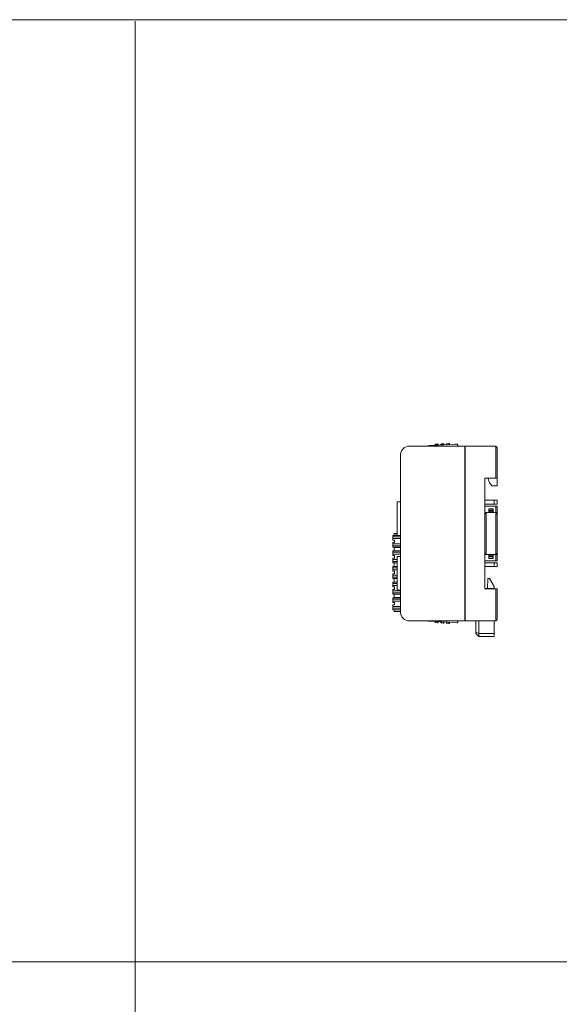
# Model space of a CAD drawing. Header units: millimetres. Extents: x -1114 to 1396, y -630 to 631.
# Tile 664 of 780: x 141 to 314, y 316 to 631. Entities that reach past the tile are written whole.
import ezdxf

# ---------------------------------------------------------------- set-up
doc = ezdxf.new("R2010")
doc.units = ezdxf.units.MM
doc.header["$MEASUREMENT"] = 0

msp = doc.modelspace()

# ---------------------------------------------------------------- linework, layer by layer
at = {"lineweight": 18}
for points, knots in [([(1038.9843, -629.7647), (1038.9843, -629.7647), (-1111.4882, -629.7647), (-1111.4882, -629.7647), (-1111.4882, -629.7647), (-1111.4882, -629.7647), (-1111.4882, 630.7883), (-1111.4882, 630.7883), (-1111.4882, 630.7883), (-1111.4882, 630.7883), (1038.9843, 630.7883), (1038.9843, 630.7883)], [0, 0, 0, 0, 0.33333333, 0.33333333, 0.33333333, 0.33333333, 0.66666667, 0.66666667, 0.66666667, 0.66666667, 1, 1, 1, 1]), ([(265.9272, 494.2623), (265.1316, 494.2623), (264.3685, 493.9463), (263.8059, 493.3837), (263.8059, 493.3837), (263.2433, 492.821), (262.9272, 492.058), (262.9272, 491.2623)], [0, 0, 0, 0, 0.5, 0.5, 0.5, 0.5, 1, 1, 1, 1]), ([(265.9272, 494.2623), (265.1316, 494.2623), (264.3685, 493.9463), (263.8059, 493.3837), (263.8059, 493.3837), (263.2433, 492.821), (262.9272, 492.058), (262.9272, 491.2623)], [0, 0, 0, 0, 0.5, 0.5, 0.5, 0.5, 1, 1, 1, 1]), ([(272.1159, 494.4112), (272.1153, 494.4109), (272.1147, 494.4105), (272.1128, 494.4094), (272.1128, 494.4094), (272.1108, 494.4083), (272.1074, 494.4064), (272.1033, 494.4041), (272.1033, 494.4041), (272.0989, 494.4015), (272.0935, 494.3985), (272.0875, 494.3951), (272.0875, 494.3951), (272.0796, 494.3906), (272.0705, 494.3854), (272.0606, 494.3799), (272.0606, 494.3799), (272.0496, 494.3736), (272.0377, 494.3669), (272.0253, 494.3598), (272.0253, 494.3598), (271.9788, 494.3334), (271.9253, 494.3031), (271.8706, 494.272), (271.8706, 494.272), (271.8651, 494.2689), (271.8595, 494.2657), (271.8539, 494.2626)], [0, 0, 0, 0, 0.14285714, 0.14285714, 0.14285714, 0.14285714, 0.28571429, 0.28571429, 0.28571429, 0.28571429, 0.42857143, 0.42857143, 0.42857143, 0.42857143, 0.57142857, 0.57142857, 0.57142857, 0.57142857, 0.71428571, 0.71428571, 0.71428571, 0.71428571, 0.85714286, 0.85714286, 0.85714286, 0.85714286, 1, 1, 1, 1]), ([(271.8552, 494.2632), (271.8597, 494.2658), (271.8642, 494.2684), (271.8688, 494.271), (271.8688, 494.271), (271.8824, 494.2787), (271.8959, 494.2864), (271.9094, 494.294), (271.9094, 494.294), (271.9228, 494.3016), (271.9363, 494.3092), (271.9494, 494.3167), (271.9494, 494.3167), (271.9626, 494.3242), (271.9755, 494.3315), (271.9881, 494.3386), (271.9881, 494.3386), (272.0007, 494.3458), (272.0131, 494.3528), (272.0249, 494.3595), (272.0249, 494.3595), (272.0367, 494.3662), (272.0479, 494.3726), (272.0585, 494.3786), (272.0585, 494.3786), (272.0637, 494.3816), (272.0688, 494.3845), (272.0737, 494.3872), (272.0737, 494.3872), (272.0786, 494.39), (272.0832, 494.3926), (272.0874, 494.395), (272.0874, 494.395), (272.0917, 494.3974), (272.0956, 494.3996), (272.0991, 494.4016), (272.0991, 494.4016), (272.1026, 494.4036), (272.1057, 494.4054), (272.1082, 494.4068), (272.1082, 494.4068), (272.1107, 494.4082), (272.1127, 494.4093), (272.114, 494.4101), (272.114, 494.4101), (272.1153, 494.4108), (272.116, 494.4112), (272.116, 494.4112)], [0, 0, 0, 0, 0.08333333, 0.08333333, 0.08333333, 0.08333333, 0.16666667, 0.16666667, 0.16666667, 0.16666667, 0.25, 0.25, 0.25, 0.25, 0.33333333, 0.33333333, 0.33333333, 0.33333333, 0.41666667, 0.41666667, 0.41666667, 0.41666667, 0.5, 0.5, 0.5, 0.5, 0.58333333, 0.58333333, 0.58333333, 0.58333333, 0.66666667, 0.66666667, 0.66666667, 0.66666667, 0.75, 0.75, 0.75, 0.75, 0.83333333, 0.83333333, 0.83333333, 0.83333333, 0.91666667, 0.91666667, 0.91666667, 0.91666667, 1, 1, 1, 1]), ([(281.2611, 494.5901), (281.2569, 494.6696), (281.2213, 494.7441), (281.1622, 494.7974), (281.1622, 494.7974), (281.1031, 494.8506), (281.0252, 494.8782), (280.9458, 494.874)], [0, 0, 0, 0, 0.5, 0.5, 0.5, 0.5, 1, 1, 1, 1]), ([(281.2611, 494.5901), (281.2569, 494.6696), (281.2213, 494.7441), (281.1622, 494.7974), (281.1622, 494.7974), (281.1031, 494.8506), (281.0252, 494.8782), (280.9458, 494.874)], [0, 0, 0, 0, 0.5, 0.5, 0.5, 0.5, 1, 1, 1, 1]), ([(262.9272, 441.2623), (262.9272, 440.4667), (263.2433, 439.7036), (263.8059, 439.141), (263.8059, 439.141), (264.3685, 438.5784), (265.1316, 438.2623), (265.9272, 438.2623)], [0, 0, 0, 0, 0.5, 0.5, 0.5, 0.5, 1, 1, 1, 1]), ([(262.9272, 441.2623), (262.9272, 440.4667), (263.2433, 439.7036), (263.8059, 439.141), (263.8059, 439.141), (264.3685, 438.5784), (265.1316, 438.2623), (265.9272, 438.2623)], [0, 0, 0, 0, 0.5, 0.5, 0.5, 0.5, 1, 1, 1, 1]), ([(262.9742, 440.7336), (262.9664, 440.7772), (262.9595, 440.821), (262.9536, 440.8649), (262.9536, 440.8649), (262.9478, 440.9088), (262.9429, 440.9529), (262.939, 440.997), (262.939, 440.997), (262.9311, 441.0852), (262.9272, 441.1736), (262.9272, 441.2623)], [0, 0, 0, 0, 0.33333333, 0.33333333, 0.33333333, 0.33333333, 0.66666667, 0.66666667, 0.66666667, 0.66666667, 1, 1, 1, 1]), ([(272.116, 438.1567), (272.116, 438.1567), (272.1133, 438.1582), (272.1082, 438.1611), (272.1082, 438.1611), (272.1032, 438.1639), (272.0961, 438.168), (272.0876, 438.1728), (272.0876, 438.1728), (272.0834, 438.1752), (272.0788, 438.1778), (272.0739, 438.1805), (272.0739, 438.1805), (272.0691, 438.1833), (272.0641, 438.1861), (272.0588, 438.1891), (272.0588, 438.1891), (272.0483, 438.1951), (272.0371, 438.2014), (272.0253, 438.2081), (272.0253, 438.2081), (272.0135, 438.2148), (272.0012, 438.2218), (271.9887, 438.2289), (271.9887, 438.2289), (271.9762, 438.236), (271.9634, 438.2432), (271.9504, 438.2506), (271.9504, 438.2506), (271.9437, 438.2544), (271.9369, 438.2583), (271.9301, 438.2621)], [0, 0, 0, 0, 0.125, 0.125, 0.125, 0.125, 0.25, 0.25, 0.25, 0.25, 0.375, 0.375, 0.375, 0.375, 0.5, 0.5, 0.5, 0.5, 0.625, 0.625, 0.625, 0.625, 0.75, 0.75, 0.75, 0.75, 0.875, 0.875, 0.875, 0.875, 1, 1, 1, 1]), ([(271.932, 438.261), (271.9646, 438.2425), (271.9959, 438.2247), (272.0247, 438.2084), (272.0247, 438.2084), (272.0372, 438.2013), (272.0492, 438.1945), (272.0602, 438.1883), (272.0602, 438.1883), (272.0701, 438.1827), (272.0792, 438.1775), (272.0874, 438.1729), (272.0874, 438.1729), (272.0964, 438.1678), (272.1042, 438.1633), (272.1088, 438.1607), (272.1088, 438.1607), (272.113, 438.1583), (272.1145, 438.1575), (272.1159, 438.1567)], [0, 0, 0, 0, 0.2, 0.2, 0.2, 0.2, 0.4, 0.4, 0.4, 0.4, 0.6, 0.6, 0.6, 0.6, 0.8, 0.8, 0.8, 0.8, 1, 1, 1, 1]), ([(280.9458, 437.6939), (281.0252, 437.6897), (281.1031, 437.7173), (281.1622, 437.7705), (281.1622, 437.7705), (281.2213, 437.8237), (281.2569, 437.8983), (281.2611, 437.9777)], [0, 0, 0, 0, 0.5, 0.5, 0.5, 0.5, 1, 1, 1, 1]), ([(280.9458, 437.6939), (281.0252, 437.6897), (281.1031, 437.7173), (281.1622, 437.7705), (281.1622, 437.7705), (281.2213, 437.8237), (281.2569, 437.8983), (281.2611, 437.9777)], [0, 0, 0, 0, 0.5, 0.5, 0.5, 0.5, 1, 1, 1, 1])]:
    msp.add_open_spline(points, degree=3, knots=knots, dxfattribs=at)
for points in [[(177.9959, 630.2765), (177.9959, 630.2765), (177.9959, -630.2765), (177.9959, -630.2765)], [(276.8295, 494.9773), (276.8295, 494.9773), (276.6298, 494.9668), (276.6298, 494.9668)], [(276.8295, 494.9773), (276.8295, 494.9773), (276.8462, 494.6591), (276.8462, 494.6591)], [(277.8375, 495.0301), (277.8375, 495.0301), (277.6378, 495.0196), (277.6378, 495.0196)], [(277.6545, 494.7015), (277.6545, 494.7015), (277.6378, 495.0196), (277.6378, 495.0196)], [(277.6545, 494.7015), (277.6545, 494.7015), (277.6378, 495.0196), (277.6378, 495.0196)], [(278.4367, 495.0615), (278.4367, 495.0615), (277.8375, 495.0301), (277.8375, 495.0301)], [(278.6365, 495.072), (278.6365, 495.072), (278.4367, 495.0615), (278.4367, 495.0615)], [(278.6365, 495.072), (278.6365, 495.072), (278.6531, 494.7539), (278.6531, 494.7539)], [(265.9272, 494.2623), (265.9272, 494.2623), (283.5218, 494.2623), (283.5218, 494.2623)], [(265.9272, 494.2623), (265.9272, 494.2623), (283.5218, 494.2623), (283.5218, 494.2623)], [(280.3466, 494.8426), (280.3466, 494.8426), (272.1159, 494.4112), (272.1159, 494.4112)], [(272.116, 494.4112), (272.116, 494.4112), (272.1159, 494.4112), (272.1159, 494.4112)], [(272.116, 494.4112), (272.116, 494.4112), (280.3466, 494.8426), (280.3466, 494.8426)], [(274.2236, 494.8407), (274.2236, 494.8407), (274.0239, 494.8302), (274.0239, 494.8302)], [(274.0406, 494.5121), (274.0406, 494.5121), (274.0239, 494.8302), (274.0239, 494.8302)], [(274.0406, 494.5121), (274.0406, 494.5121), (274.0239, 494.8302), (274.0239, 494.8302)], [(274.0406, 494.5121), (274.0406, 494.5121), (274.2403, 494.5226), (274.2403, 494.5226)], [(274.0406, 494.5121), (274.0406, 494.5121), (274.0406, 494.5121), (274.0406, 494.5121)], [(274.8228, 494.8721), (274.8228, 494.8721), (274.2236, 494.8407), (274.2236, 494.8407)], [(274.2403, 494.5226), (274.2403, 494.5226), (274.8395, 494.554), (274.8395, 494.554)], [(275.0226, 494.8826), (275.0226, 494.8826), (274.8228, 494.8721), (274.8228, 494.8721)], [(274.8395, 494.554), (274.8395, 494.554), (275.0392, 494.5644), (275.0392, 494.5644)], [(275.0226, 494.8826), (275.0226, 494.8826), (275.0392, 494.5644), (275.0392, 494.5644)], [(275.0392, 494.5644), (275.0392, 494.5644), (275.0392, 494.5644), (275.0392, 494.5644)], [(276.0306, 494.9354), (276.0306, 494.9354), (275.8309, 494.9249), (275.8309, 494.9249)], [(275.8475, 494.6068), (275.8475, 494.6068), (275.8309, 494.9249), (275.8309, 494.9249)], [(275.8475, 494.6068), (275.8475, 494.6068), (275.8309, 494.9249), (275.8309, 494.9249)], [(275.8475, 494.6068), (275.8475, 494.6068), (276.0473, 494.6173), (276.0473, 494.6173)], [(275.8475, 494.6068), (275.8475, 494.6068), (275.8475, 494.6068), (275.8475, 494.6068)], [(276.6298, 494.9668), (276.6298, 494.9668), (276.0306, 494.9354), (276.0306, 494.9354)], [(276.0473, 494.6173), (276.0473, 494.6173), (276.6465, 494.6487), (276.6465, 494.6487)], [(276.8462, 494.6591), (276.8462, 494.6591), (276.6465, 494.6487), (276.6465, 494.6487)], [(276.8462, 494.6591), (276.8462, 494.6591), (276.8462, 494.6592), (276.8462, 494.6592)], [(277.6545, 494.7015), (277.6545, 494.7015), (277.8542, 494.712), (277.8542, 494.712)], [(277.6545, 494.7015), (277.6545, 494.7015), (277.6545, 494.7015), (277.6545, 494.7015)], [(277.8542, 494.712), (277.8542, 494.712), (278.4534, 494.7434), (278.4534, 494.7434)], [(278.6531, 494.7539), (278.6531, 494.7539), (278.4534, 494.7434), (278.4534, 494.7434)], [(278.6531, 494.7539), (278.6531, 494.7539), (278.6531, 494.7539), (278.6531, 494.7539)], [(280.9458, 494.874), (280.9458, 494.874), (280.3466, 494.8426), (280.3466, 494.8426)], [(280.9458, 494.874), (280.9458, 494.874), (280.3466, 494.8426), (280.3466, 494.8426)], [(281.2611, 494.5901), (281.2611, 494.5901), (281.2782, 494.2623), (281.2782, 494.2623)], [(281.2611, 494.5901), (281.2611, 494.5901), (281.2611, 494.5901), (281.2611, 494.5901)], [(281.2611, 494.5901), (281.2611, 494.5901), (281.2611, 494.5901), (281.2611, 494.5901)], [(281.2611, 494.5901), (281.2611, 494.5901), (281.2782, 494.2623), (281.2782, 494.2623)], [(283.5218, 494.2623), (283.5218, 494.2623), (283.5218, 493.7623), (283.5218, 493.7623)], [(283.5218, 438.7623), (283.5218, 438.7623), (283.5218, 493.7623), (283.5218, 493.7623)], [(283.6218, 492.4623), (283.6218, 492.4623), (283.5218, 492.4623), (283.5218, 492.4623)], [(283.6219, 493.2903), (283.6219, 493.2903), (283.5219, 493.2851), (283.5219, 493.2851)], [(283.6218, 494.2623), (283.6218, 494.2623), (293.4272, 494.2623), (293.4272, 494.2623)], [(283.6218, 493.7623), (283.6218, 493.7623), (283.6218, 494.2623), (283.6218, 494.2623)], [(283.6218, 494.2623), (283.6218, 494.2623), (293.4272, 494.2623), (293.4272, 494.2623)], [(283.6218, 438.7623), (283.6218, 438.7623), (283.6218, 493.7623), (283.6218, 493.7623)], [(293.9272, 493.7623), (293.9272, 493.7623), (293.4272, 494.2623), (293.4272, 494.2623)], [(293.4272, 493.7623), (293.4272, 493.7623), (293.4272, 494.2623), (293.4272, 494.2623)], [(293.4272, 484.0123), (293.4272, 484.0123), (293.4272, 493.7623), (293.4272, 493.7623)], [(293.9272, 493.7623), (293.9272, 493.7623), (293.9272, 484.0123), (293.9272, 484.0123)], [(262.9272, 441.2623), (262.9272, 441.2623), (262.9272, 491.2623), (262.9272, 491.2623)], [(289.9272, 448.5123), (289.9272, 448.5123), (289.9272, 484.0123), (289.9272, 484.0123)], [(289.9272, 484.0123), (289.9272, 484.0123), (293.4272, 484.0123), (293.4272, 484.0123)], [(290.9272, 484.0123), (290.9272, 484.0123), (291.4132, 482.5545), (291.4132, 482.5545)], [(291.4132, 482.5545), (291.4132, 482.5545), (292.2132, 481.5545), (292.2132, 481.5545)], [(293.9272, 484.0123), (293.9272, 484.0123), (293.4272, 484.0123), (293.4272, 484.0123)], [(293.9272, 481.5545), (293.9272, 481.5545), (293.9272, 484.0123), (293.9272, 484.0123)], [(292.2132, 481.5545), (292.2132, 481.5545), (293.9272, 481.5545), (293.9272, 481.5545)], [(261.8353, 476.4434), (261.8353, 476.4434), (261.8353, 476.2434), (261.8353, 476.2434)], [(262.9274, 476.4434), (262.9274, 476.4434), (261.8353, 476.4434), (261.8353, 476.4434)], [(261.8353, 476.2434), (261.8353, 476.2434), (261.8353, 465.8234), (261.8353, 465.8234)], [(292.9272, 476.9045), (292.9272, 476.9045), (289.9272, 476.9045), (289.9272, 476.9045)], [(292.9272, 476.9045), (292.9272, 476.9045), (293.9272, 476.9045), (293.9272, 476.9045)], [(292.9272, 475.7045), (292.9272, 475.7045), (292.9272, 476.9045), (292.9272, 476.9045)], [(293.9272, 476.9045), (293.9272, 476.9045), (293.9272, 475.7045), (293.9272, 475.7045)], [(261.8353, 473.7447), (261.8353, 473.7447), (261.8353, 473.7577), (261.8353, 473.7577)], [(292.9272, 475.7045), (292.9272, 475.7045), (289.9272, 475.7045), (289.9272, 475.7045)], [(289.9272, 475.0123), (289.9272, 475.0123), (293.4272, 475.0123), (293.4272, 475.0123)], [(289.9272, 472.5123), (289.9272, 472.5123), (290.4272, 473.0123), (290.4272, 473.0123)], [(289.9272, 472.5123), (289.9272, 472.5123), (290.4272, 473.0123), (290.4272, 473.0123)], [(289.9272, 473.0123), (289.9272, 473.0123), (291.2272, 473.0123), (291.2272, 473.0123)], [(290.4267, 473.0118), (290.4267, 473.0118), (290.4256, 473.0118), (290.4256, 473.0118)], [(290.4272, 470.0123), (290.4272, 470.0123), (290.4272, 473.0123), (290.4272, 473.0123)], [(291.2272, 474.2123), (291.2272, 474.2123), (291.2272, 473.0123), (291.2272, 473.0123)], [(291.2272, 474.2123), (291.2272, 474.2123), (292.6272, 474.2123), (292.6272, 474.2123)], [(292.6272, 473.7123), (292.6272, 473.7123), (291.2272, 473.7123), (291.2272, 473.7123)], [(292.6272, 473.0123), (292.6272, 473.0123), (291.2272, 473.0123), (291.2272, 473.0123)], [(292.6272, 473.0123), (292.6272, 473.0123), (291.2272, 473.0123), (291.2272, 473.0123)], [(291.6272, 473.5123), (291.6272, 473.5123), (291.3272, 473.5123), (291.3272, 473.5123)], [(291.3272, 473.5123), (291.3272, 473.5123), (291.3272, 473.0123), (291.3272, 473.0123)], [(291.6272, 473.5123), (291.6272, 473.5123), (292.2272, 473.5123), (292.2272, 473.5123)], [(291.6272, 473.0123), (291.6272, 473.0123), (291.6272, 473.5123), (291.6272, 473.5123)], [(292.5272, 473.5123), (292.5272, 473.5123), (292.2272, 473.5123), (292.2272, 473.5123)], [(292.2272, 473.5123), (292.2272, 473.5123), (292.2272, 473.0123), (292.2272, 473.0123)], [(292.5272, 473.0123), (292.5272, 473.0123), (292.5272, 473.5123), (292.5272, 473.5123)], [(292.6272, 474.2123), (292.6272, 474.2123), (292.6272, 473.0123), (292.6272, 473.0123)], [(292.6272, 473.0123), (292.6272, 473.0123), (293.4272, 473.0123), (293.4272, 473.0123)], [(293.9272, 475.7045), (293.9272, 475.7045), (292.9272, 475.7045), (292.9272, 475.7045)], [(293.4272, 475.0123), (293.4272, 475.0123), (293.9272, 475.0123), (293.9272, 475.0123)], [(293.4272, 473.0123), (293.4272, 473.0123), (293.4272, 475.0123), (293.4272, 475.0123)], [(293.9272, 472.5123), (293.9272, 472.5123), (293.4272, 473.0123), (293.4272, 473.0123)], [(293.4272, 473.0123), (293.4272, 473.0123), (293.4272, 470.0123), (293.4272, 470.0123)], [(293.9272, 473.0123), (293.9272, 473.0123), (293.4272, 473.0123), (293.4272, 473.0123)], [(293.9272, 475.0123), (293.9272, 475.0123), (293.9272, 473.0123), (293.9272, 473.0123)], [(293.9272, 472.5123), (293.9272, 472.5123), (293.9272, 473.0124), (293.9272, 473.0124)], [(261.8353, 469.9347), (261.8353, 469.9347), (261.8353, 469.9477), (261.8353, 469.9477)], [(290.4272, 462.5123), (290.4272, 462.5123), (290.4272, 470.0123), (290.4272, 470.0123)], [(293.4272, 470.0123), (293.4272, 470.0123), (293.4272, 462.5123), (293.4272, 462.5123)], [(293.9272, 470.0123), (293.9272, 470.0123), (293.9272, 472.5123), (293.9272, 472.5123)], [(293.9272, 462.5123), (293.9272, 462.5123), (293.9272, 470.0123), (293.9272, 470.0123)], [(260.4986, 465.4237), (260.4986, 465.4237), (260.4986, 465.6777), (260.4986, 465.6777)], [(261.8354, 465.6777), (261.8354, 465.6777), (260.4986, 465.6777), (260.4986, 465.6777)], [(260.4986, 465.1024), (260.4986, 465.1024), (260.4986, 465.4237), (260.4986, 465.4237)], [(262.9272, 465.2418), (262.9272, 465.2418), (260.4986, 465.2418), (260.4986, 465.2418)], [(260.4986, 465.1024), (260.4986, 465.1024), (260.4986, 464.7853), (260.4986, 464.7853)], [(260.4986, 464.4639), (260.4986, 464.4639), (260.4986, 464.7853), (260.4986, 464.7853)], [(260.4986, 464.6459), (260.4986, 464.6459), (262.9272, 464.6459), (262.9272, 464.6459)], [(260.4986, 464.4639), (260.4986, 464.4639), (260.4986, 464.1777), (260.4986, 464.1777)], [(260.9986, 464.1777), (260.9986, 464.1777), (260.4986, 464.1777), (260.4986, 464.1777)], [(260.9486, 466.2777), (260.9486, 466.2777), (260.9486, 465.7277), (260.9486, 465.7277)], [(260.9486, 466.2777), (260.9486, 466.2777), (261.029, 466.2777), (261.029, 466.2777)], [(260.9486, 465.7277), (260.9486, 465.7277), (260.9486, 466.2777), (260.9486, 466.2777)], [(261.029, 465.7277), (261.029, 465.7277), (260.9486, 465.7277), (260.9486, 465.7277)], [(260.9986, 463.3777), (260.9986, 463.3777), (260.9986, 464.1777), (260.9986, 464.1777)], [(261.029, 466.2777), (261.029, 466.2777), (261.8353, 466.2777), (261.8353, 466.2777)], [(261.029, 465.7277), (261.029, 465.7277), (261.8353, 465.7277), (261.8353, 465.7277)], [(261.8353, 466.1247), (261.8353, 466.1247), (261.8353, 466.1377), (261.8353, 466.1377)], [(261.8353, 465.8234), (261.8353, 465.8234), (261.8353, 465.6234), (261.8353, 465.6234)], [(262.9274, 465.6234), (262.9274, 465.6234), (261.8353, 465.6234), (261.8353, 465.6234)], [(262.9274, 465.6234), (262.9274, 465.6234), (261.8353, 465.6234), (261.8353, 465.6234)], [(260.4986, 463.3777), (260.4986, 463.3777), (260.4986, 463.0915), (260.4986, 463.0915)], [(260.9986, 463.3777), (260.9986, 463.3777), (260.4986, 463.3777), (260.4986, 463.3777)], [(260.4986, 462.7701), (260.4986, 462.7701), (260.4986, 463.0915), (260.4986, 463.0915)], [(262.9272, 462.9095), (262.9272, 462.9095), (260.4986, 462.9095), (260.4986, 462.9095)], [(260.4986, 462.7701), (260.4986, 462.7701), (260.4986, 462.453), (260.4986, 462.453)], [(260.4986, 462.1316), (260.4986, 462.1316), (260.4986, 462.453), (260.4986, 462.453)], [(260.4986, 462.3136), (260.4986, 462.3136), (262.9272, 462.3136), (262.9272, 462.3136)], [(260.4986, 461.8777), (260.4986, 461.8777), (260.4986, 462.1316), (260.4986, 462.1316)], [(262.9272, 461.8777), (262.9272, 461.8777), (260.4986, 461.8777), (260.4986, 461.8777)], [(262.9272, 460.6777), (262.9272, 460.6777), (260.4986, 460.6777), (260.4986, 460.6777)], [(260.4986, 460.4237), (260.4986, 460.4237), (260.4986, 460.6777), (260.4986, 460.6777)], [(260.4986, 460.1024), (260.4986, 460.1024), (260.4986, 460.4237), (260.4986, 460.4237)], [(260.9486, 461.8277), (260.9486, 461.8277), (260.9486, 460.7277), (260.9486, 460.7277)], [(260.9486, 461.8277), (260.9486, 461.8277), (261.029, 461.8277), (261.029, 461.8277)], [(260.9486, 460.7277), (260.9486, 460.7277), (260.9486, 461.8277), (260.9486, 461.8277)], [(261.029, 460.7277), (261.029, 460.7277), (260.9486, 460.7277), (260.9486, 460.7277)], [(262.8682, 461.8277), (262.8682, 461.8277), (261.029, 461.8277), (261.029, 461.8277)], [(261.029, 460.7277), (261.029, 460.7277), (262.9272, 460.7277), (262.9272, 460.7277)], [(262.8682, 461.8277), (262.8682, 461.8277), (262.9281, 461.8277), (262.9281, 461.8277)], [(262.9272, 461.2777), (262.9272, 461.2777), (262.8682, 461.2777), (262.8682, 461.2777)], [(262.9272, 460.8808), (262.9272, 460.8808), (262.9245, 460.8808), (262.9245, 460.8808)], [(290.4272, 459.5123), (290.4272, 459.5123), (290.4272, 462.5123), (290.4272, 462.5123)], [(293.4272, 462.5123), (293.4272, 462.5123), (293.4272, 459.5123), (293.4272, 459.5123)], [(293.9272, 460.0123), (293.9272, 460.0123), (293.9272, 462.5123), (293.9272, 462.5123)], [(262.9272, 460.2418), (262.9272, 460.2418), (260.4986, 460.2418), (260.4986, 460.2418)], [(260.4986, 460.1024), (260.4986, 460.1024), (260.4986, 459.7853), (260.4986, 459.7853)], [(260.4986, 459.4639), (260.4986, 459.4639), (260.4986, 459.7853), (260.4986, 459.7853)], [(260.4986, 459.6459), (260.4986, 459.6459), (262.9272, 459.6459), (262.9272, 459.6459)], [(260.4986, 459.4639), (260.4986, 459.4639), (260.4986, 459.1777), (260.4986, 459.1777)], [(260.9986, 459.1777), (260.9986, 459.1777), (260.4986, 459.1777), (260.4986, 459.1777)], [(260.4986, 458.3777), (260.4986, 458.3777), (260.4986, 458.0915), (260.4986, 458.0915)], [(260.9986, 458.3777), (260.9986, 458.3777), (260.4986, 458.3777), (260.4986, 458.3777)], [(260.4986, 457.7701), (260.4986, 457.7701), (260.4986, 458.0915), (260.4986, 458.0915)], [(261.8354, 457.9095), (261.8354, 457.9095), (260.4986, 457.9095), (260.4986, 457.9095)], [(260.4986, 457.7701), (260.4986, 457.7701), (260.4986, 457.453), (260.4986, 457.453)], [(260.4986, 457.1316), (260.4986, 457.1316), (260.4986, 457.453), (260.4986, 457.453)], [(260.4986, 457.3136), (260.4986, 457.3136), (261.8354, 457.3136), (261.8354, 457.3136)], [(260.9986, 458.3777), (260.9986, 458.3777), (260.9986, 459.1777), (260.9986, 459.1777)], [(262.9274, 458.9434), (262.9274, 458.9434), (261.8353, 458.9434), (261.8353, 458.9434)], [(261.8353, 458.9434), (261.8353, 458.9434), (261.8353, 458.7434), (261.8353, 458.7434)], [(262.9274, 458.9434), (262.9274, 458.9434), (261.8353, 458.9434), (261.8353, 458.9434)], [(261.8353, 458.7434), (261.8353, 458.7434), (261.8353, 448.3234), (261.8353, 448.3234)], [(290.4272, 459.5123), (290.4272, 459.5123), (289.9272, 460.0123), (289.9272, 460.0123)], [(289.9272, 460.0123), (289.9272, 460.0123), (290.4272, 459.5123), (290.4272, 459.5123)], [(289.9272, 459.5123), (289.9272, 459.5123), (291.2272, 459.5123), (291.2272, 459.5123)], [(289.9272, 457.5123), (289.9272, 457.5123), (293.4272, 457.5123), (293.4272, 457.5123)], [(292.6272, 459.5123), (292.6272, 459.5123), (291.2272, 459.5123), (291.2272, 459.5123)], [(291.2272, 458.3123), (291.2272, 458.3123), (291.2272, 459.5123), (291.2272, 459.5123)], [(291.2272, 458.8123), (291.2272, 458.8123), (292.6272, 458.8123), (292.6272, 458.8123)], [(292.6272, 458.3123), (292.6272, 458.3123), (291.2272, 458.3123), (291.2272, 458.3123)], [(291.3272, 459.5123), (291.3272, 459.5123), (291.3272, 459.0123), (291.3272, 459.0123)], [(291.3272, 459.0123), (291.3272, 459.0123), (291.6272, 459.0123), (291.6272, 459.0123)], [(291.6272, 459.0123), (291.6272, 459.0123), (291.6272, 459.5123), (291.6272, 459.5123)], [(291.6272, 459.0123), (291.6272, 459.0123), (292.2272, 459.0123), (292.2272, 459.0123)], [(292.2272, 459.5123), (292.2272, 459.5123), (292.2272, 459.0123), (292.2272, 459.0123)], [(292.2272, 459.0123), (292.2272, 459.0123), (292.5272, 459.0123), (292.5272, 459.0123)], [(292.5272, 459.0123), (292.5272, 459.0123), (292.5272, 459.5123), (292.5272, 459.5123)], [(292.6272, 459.5123), (292.6272, 459.5123), (293.4272, 459.5123), (293.4272, 459.5123)], [(292.6272, 458.3123), (292.6272, 458.3123), (292.6272, 459.5123), (292.6272, 459.5123)], [(293.9272, 460.0123), (293.9272, 460.0123), (293.4272, 459.5123), (293.4272, 459.5123)], [(293.9272, 460.0123), (293.9272, 460.0123), (293.4272, 459.5123), (293.4272, 459.5123)], [(293.4272, 459.5123), (293.4272, 459.5123), (293.9272, 459.5123), (293.9272, 459.5123)], [(293.4272, 457.5123), (293.4272, 457.5123), (293.4272, 459.5123), (293.4272, 459.5123)], [(293.9272, 457.5123), (293.9272, 457.5123), (293.4272, 457.5123), (293.4272, 457.5123)], [(293.4277, 459.5128), (293.4277, 459.5128), (293.4288, 459.5128), (293.4288, 459.5128)], [(293.9272, 460.0123), (293.9272, 460.0123), (293.9272, 459.5123), (293.9272, 459.5123)], [(293.9272, 459.5123), (293.9272, 459.5123), (293.9272, 457.5123), (293.9272, 457.5123)], [(260.4986, 456.8777), (260.4986, 456.8777), (260.4986, 457.1316), (260.4986, 457.1316)], [(261.8354, 456.8777), (261.8354, 456.8777), (260.4986, 456.8777), (260.4986, 456.8777)], [(260.4986, 455.4237), (260.4986, 455.4237), (260.4986, 455.6777), (260.4986, 455.6777)], [(261.8354, 455.6777), (261.8354, 455.6777), (260.4986, 455.6777), (260.4986, 455.6777)], [(260.4986, 455.1024), (260.4986, 455.1024), (260.4986, 455.4237), (260.4986, 455.4237)], [(261.8354, 455.2418), (261.8354, 455.2418), (260.4986, 455.2418), (260.4986, 455.2418)], [(260.4986, 455.1024), (260.4986, 455.1024), (260.4986, 454.7853), (260.4986, 454.7853)], [(260.4986, 454.4639), (260.4986, 454.4639), (260.4986, 454.7853), (260.4986, 454.7853)], [(260.4986, 454.6459), (260.4986, 454.6459), (261.8354, 454.6459), (261.8354, 454.6459)], [(260.4986, 454.4639), (260.4986, 454.4639), (260.4986, 454.1777), (260.4986, 454.1777)], [(260.9986, 454.1777), (260.9986, 454.1777), (260.4986, 454.1777), (260.4986, 454.1777)], [(260.9486, 456.8277), (260.9486, 456.8277), (260.9486, 455.7277), (260.9486, 455.7277)], [(260.9486, 456.8277), (260.9486, 456.8277), (261.029, 456.8277), (261.029, 456.8277)], [(260.9486, 455.7277), (260.9486, 455.7277), (260.9486, 456.8277), (260.9486, 456.8277)], [(261.029, 455.7277), (261.029, 455.7277), (260.9486, 455.7277), (260.9486, 455.7277)], [(260.9986, 453.3777), (260.9986, 453.3777), (260.9986, 454.1777), (260.9986, 454.1777)], [(261.8353, 456.8277), (261.8353, 456.8277), (261.029, 456.8277), (261.029, 456.8277)], [(261.029, 455.7277), (261.029, 455.7277), (261.8353, 455.7277), (261.8353, 455.7277)], [(261.8353, 456.2447), (261.8353, 456.2447), (261.8353, 456.2577), (261.8353, 456.2577)], [(292.9272, 456.9045), (292.9272, 456.9045), (289.9272, 456.9045), (289.9272, 456.9045)], [(292.9272, 455.7045), (292.9272, 455.7045), (289.9272, 455.7045), (289.9272, 455.7045)], [(292.9272, 456.9045), (292.9272, 456.9045), (293.9272, 456.9045), (293.9272, 456.9045)], [(292.9272, 455.7045), (292.9272, 455.7045), (292.9272, 456.9045), (292.9272, 456.9045)], [(293.9272, 455.7045), (293.9272, 455.7045), (292.9272, 455.7045), (292.9272, 455.7045)], [(293.9272, 456.9045), (293.9272, 456.9045), (293.9272, 455.7045), (293.9272, 455.7045)], [(260.4986, 453.3777), (260.4986, 453.3777), (260.4986, 453.0915), (260.4986, 453.0915)], [(260.9986, 453.3777), (260.9986, 453.3777), (260.4986, 453.3777), (260.4986, 453.3777)], [(260.4986, 452.7701), (260.4986, 452.7701), (260.4986, 453.0915), (260.4986, 453.0915)], [(261.8354, 452.9095), (261.8354, 452.9095), (260.4986, 452.9095), (260.4986, 452.9095)], [(260.4986, 452.7701), (260.4986, 452.7701), (260.4986, 452.453), (260.4986, 452.453)], [(260.4986, 452.1316), (260.4986, 452.1316), (260.4986, 452.453), (260.4986, 452.453)], [(260.4986, 452.3136), (260.4986, 452.3136), (261.8354, 452.3136), (261.8354, 452.3136)], [(260.4986, 451.8777), (260.4986, 451.8777), (260.4986, 452.1316), (260.4986, 452.1316)], [(261.8354, 451.8777), (261.8354, 451.8777), (260.4986, 451.8777), (260.4986, 451.8777)], [(260.9486, 451.8277), (260.9486, 451.8277), (260.9486, 450.7277), (260.9486, 450.7277)], [(260.9486, 451.8277), (260.9486, 451.8277), (261.029, 451.8277), (261.029, 451.8277)], [(260.9486, 450.7277), (260.9486, 450.7277), (260.9486, 451.8277), (260.9486, 451.8277)], [(261.8353, 451.8277), (261.8353, 451.8277), (261.029, 451.8277), (261.029, 451.8277)], [(261.8353, 452.4347), (261.8353, 452.4347), (261.8353, 452.4477), (261.8353, 452.4477)], [(290.8272, 448.6123), (290.8272, 448.6123), (290.8831, 451.8123), (290.8831, 451.8123)], [(290.8831, 451.8123), (290.8831, 451.8123), (291.4838, 451.8123), (291.4838, 451.8123)], [(291.4838, 451.8123), (291.4838, 451.8123), (292.9272, 449.3123), (292.9272, 449.3123)], [(261.8354, 450.6777), (261.8354, 450.6777), (260.4986, 450.6777), (260.4986, 450.6777)], [(260.4986, 450.4237), (260.4986, 450.4237), (260.4986, 450.6777), (260.4986, 450.6777)], [(260.4986, 450.1024), (260.4986, 450.1024), (260.4986, 450.4237), (260.4986, 450.4237)], [(261.8354, 450.2418), (261.8354, 450.2418), (260.4986, 450.2418), (260.4986, 450.2418)], [(260.4986, 450.1024), (260.4986, 450.1024), (260.4986, 449.7853), (260.4986, 449.7853)], [(260.4986, 449.4639), (260.4986, 449.4639), (260.4986, 449.7853), (260.4986, 449.7853)], [(260.4986, 449.6459), (260.4986, 449.6459), (261.8354, 449.6459), (261.8354, 449.6459)], [(260.4986, 449.4639), (260.4986, 449.4639), (260.4986, 449.1777), (260.4986, 449.1777)], [(260.9986, 449.1777), (260.9986, 449.1777), (260.4986, 449.1777), (260.4986, 449.1777)], [(260.4986, 448.3777), (260.4986, 448.3777), (260.4986, 448.0915), (260.4986, 448.0915)], [(260.9986, 448.3777), (260.9986, 448.3777), (260.4986, 448.3777), (260.4986, 448.3777)], [(260.4986, 447.7701), (260.4986, 447.7701), (260.4986, 448.0915), (260.4986, 448.0915)], [(262.9272, 447.9095), (262.9272, 447.9095), (260.4986, 447.9095), (260.4986, 447.9095)], [(260.4986, 447.7701), (260.4986, 447.7701), (260.4986, 447.453), (260.4986, 447.453)], [(261.029, 450.7277), (261.029, 450.7277), (260.9486, 450.7277), (260.9486, 450.7277)], [(260.9986, 448.3777), (260.9986, 448.3777), (260.9986, 449.1777), (260.9986, 449.1777)], [(261.029, 450.7277), (261.029, 450.7277), (261.8353, 450.7277), (261.8353, 450.7277)], [(261.8353, 448.6247), (261.8353, 448.6247), (261.8353, 448.6377), (261.8353, 448.6377)], [(261.8353, 448.3234), (261.8353, 448.3234), (261.8353, 448.1234), (261.8353, 448.1234)], [(262.9274, 448.1234), (262.9274, 448.1234), (261.8353, 448.1234), (261.8353, 448.1234)], [(293.4272, 448.5123), (293.4272, 448.5123), (289.9272, 448.5123), (289.9272, 448.5123)], [(289.9273, 448.6123), (289.9273, 448.6123), (292.9272, 448.6123), (292.9272, 448.6123)], [(292.9272, 449.3123), (292.9272, 449.3123), (292.9272, 448.6123), (292.9272, 448.6123)], [(292.9272, 448.6123), (292.9272, 448.6123), (292.9272, 448.5122), (292.9272, 448.5122)], [(293.4272, 448.5123), (293.4272, 448.5123), (293.9272, 448.5123), (293.9272, 448.5123)], [(293.4272, 438.7623), (293.4272, 438.7623), (293.4272, 448.5123), (293.4272, 448.5123)], [(293.9272, 448.5123), (293.9272, 448.5123), (293.9272, 438.7623), (293.9272, 438.7623)], [(260.4986, 447.1316), (260.4986, 447.1316), (260.4986, 447.453), (260.4986, 447.453)], [(260.4986, 447.3136), (260.4986, 447.3136), (262.9272, 447.3136), (262.9272, 447.3136)], [(260.4986, 446.8777), (260.4986, 446.8777), (260.4986, 447.1316), (260.4986, 447.1316)], [(262.9272, 446.8777), (262.9272, 446.8777), (260.4986, 446.8777), (260.4986, 446.8777)], [(262.9272, 445.6777), (262.9272, 445.6777), (260.4986, 445.6777), (260.4986, 445.6777)], [(260.4986, 445.4237), (260.4986, 445.4237), (260.4986, 445.6777), (260.4986, 445.6777)], [(260.4986, 445.1024), (260.4986, 445.1024), (260.4986, 445.4237), (260.4986, 445.4237)], [(260.4986, 445.2418), (260.4986, 445.2418), (262.9272, 445.2418), (262.9272, 445.2418)], [(260.4986, 445.1024), (260.4986, 445.1024), (260.4986, 444.7853), (260.4986, 444.7853)], [(260.4986, 444.4639), (260.4986, 444.4639), (260.4986, 444.7853), (260.4986, 444.7853)], [(260.4986, 444.6459), (260.4986, 444.6459), (262.9272, 444.6459), (262.9272, 444.6459)], [(260.9486, 446.8277), (260.9486, 446.8277), (260.9486, 445.7277), (260.9486, 445.7277)], [(260.9486, 446.8277), (260.9486, 446.8277), (261.029, 446.8277), (261.029, 446.8277)], [(260.9486, 445.7277), (260.9486, 445.7277), (260.9486, 446.8277), (260.9486, 446.8277)], [(261.029, 445.7277), (261.029, 445.7277), (260.9486, 445.7277), (260.9486, 445.7277)], [(262.8682, 446.8277), (262.8682, 446.8277), (261.029, 446.8277), (261.029, 446.8277)], [(261.029, 445.7277), (261.029, 445.7277), (262.9272, 445.7277), (262.9272, 445.7277)], [(262.8682, 446.8277), (262.8682, 446.8277), (262.9281, 446.8277), (262.9281, 446.8277)], [(262.9272, 446.2777), (262.9272, 446.2777), (262.8682, 446.2777), (262.8682, 446.2777)], [(262.9272, 445.8808), (262.9272, 445.8808), (262.9245, 445.8808), (262.9245, 445.8808)], [(260.4986, 444.4639), (260.4986, 444.4639), (260.4986, 444.1777), (260.4986, 444.1777)], [(260.9986, 444.1777), (260.9986, 444.1777), (260.4986, 444.1777), (260.4986, 444.1777)], [(260.4986, 443.3777), (260.4986, 443.3777), (260.4986, 443.0915), (260.4986, 443.0915)], [(260.9986, 443.3777), (260.9986, 443.3777), (260.4986, 443.3777), (260.4986, 443.3777)], [(260.4986, 442.7701), (260.4986, 442.7701), (260.4986, 443.0915), (260.4986, 443.0915)], [(262.9272, 442.9095), (262.9272, 442.9095), (260.4986, 442.9095), (260.4986, 442.9095)], [(260.4986, 442.7701), (260.4986, 442.7701), (260.4986, 442.453), (260.4986, 442.453)], [(260.4986, 442.1316), (260.4986, 442.1316), (260.4986, 442.453), (260.4986, 442.453)], [(260.4986, 442.3136), (260.4986, 442.3136), (262.9272, 442.3136), (262.9272, 442.3136)], [(260.4986, 441.8777), (260.4986, 441.8777), (260.4986, 442.1316), (260.4986, 442.1316)], [(262.9272, 441.8777), (262.9272, 441.8777), (260.4986, 441.8777), (260.4986, 441.8777)], [(260.9486, 441.8277), (260.9486, 441.8277), (260.9486, 441.2777), (260.9486, 441.2777)], [(260.9486, 441.8277), (260.9486, 441.8277), (261.029, 441.8277), (261.029, 441.8277)], [(260.9486, 441.2777), (260.9486, 441.2777), (260.9486, 441.8277), (260.9486, 441.8277)], [(260.9986, 443.3777), (260.9986, 443.3777), (260.9986, 444.1777), (260.9986, 444.1777)], [(262.8682, 441.8277), (262.8682, 441.8277), (261.029, 441.8277), (261.029, 441.8277)], [(262.8682, 441.8277), (262.8682, 441.8277), (262.9281, 441.8277), (262.9281, 441.8277)], [(261.029, 441.2777), (261.029, 441.2777), (260.9486, 441.2777), (260.9486, 441.2777)], [(262.8682, 441.2777), (262.8682, 441.2777), (261.029, 441.2777), (261.029, 441.2777)], [(262.9272, 441.2777), (262.9272, 441.2777), (262.8682, 441.2777), (262.8682, 441.2777)], [(283.5218, 438.2623), (283.5218, 438.2623), (265.9272, 438.2623), (265.9272, 438.2623)], [(283.5218, 438.2623), (283.5218, 438.2623), (265.9272, 438.2623), (265.9272, 438.2623)], [(266.1872, 438.2621), (266.1872, 438.2621), (266.1872, 438.2623), (266.1872, 438.2623)], [(281.276, 438.2623), (281.276, 438.2623), (281.2611, 437.9777), (281.2611, 437.9777)], [(283.5218, 440.0623), (283.5218, 440.0623), (283.6218, 440.0623), (283.6218, 440.0623)], [(283.5218, 438.7623), (283.5218, 438.7623), (283.5218, 438.2623), (283.5218, 438.2623)], [(283.6219, 439.2776), (283.6219, 439.2776), (283.5219, 439.2828), (283.5219, 439.2828)], [(283.6218, 438.2623), (283.6218, 438.2623), (283.6218, 438.7623), (283.6218, 438.7623)], [(293.4272, 438.2623), (293.4272, 438.2623), (283.6218, 438.2623), (283.6218, 438.2623)], [(293.4272, 438.2623), (293.4272, 438.2623), (283.6218, 438.2623), (283.6218, 438.2623)], [(287.0272, 434.6765), (287.0272, 434.6765), (287.0272, 438.2623), (287.0272, 438.2623)], [(288.0272, 438.2623), (288.0272, 438.2623), (288.0272, 434.2623), (288.0272, 434.2623)], [(292.9272, 434.2623), (292.9272, 434.2623), (292.9272, 438.2623), (292.9272, 438.2623)], [(293.4272, 438.2623), (293.4272, 438.2623), (293.4272, 438.7623), (293.4272, 438.7623)], [(293.9272, 438.7623), (293.9272, 438.7623), (293.4272, 438.2623), (293.4272, 438.2623)], [(272.1159, 438.1567), (272.1159, 438.1567), (280.3466, 437.7253), (280.3466, 437.7253)], [(272.116, 438.1567), (272.116, 438.1567), (272.1159, 438.1567), (272.1159, 438.1567)], [(280.3466, 437.7253), (280.3466, 437.7253), (272.116, 438.1567), (272.116, 438.1567)], [(280.3466, 437.7253), (280.3466, 437.7253), (272.116, 438.1567), (272.116, 438.1567)], [(274.0239, 437.7376), (274.0239, 437.7376), (274.0406, 438.0558), (274.0406, 438.0558)], [(274.0406, 438.0558), (274.0406, 438.0558), (274.0239, 437.7376), (274.0239, 437.7376)], [(274.2236, 437.7272), (274.2236, 437.7272), (274.0239, 437.7376), (274.0239, 437.7376)], [(274.0406, 438.0558), (274.0406, 438.0558), (274.0406, 438.0558), (274.0406, 438.0558)], [(274.0406, 438.0558), (274.0406, 438.0558), (274.2403, 438.0453), (274.2403, 438.0453)], [(274.8228, 437.6958), (274.8228, 437.6958), (274.2236, 437.7272), (274.2236, 437.7272)], [(274.2403, 438.0453), (274.2403, 438.0453), (274.8395, 438.0139), (274.8395, 438.0139)], [(275.0226, 437.6853), (275.0226, 437.6853), (274.8228, 437.6958), (274.8228, 437.6958)], [(274.8395, 438.0139), (274.8395, 438.0139), (275.0392, 438.0034), (275.0392, 438.0034)], [(275.0226, 437.6853), (275.0226, 437.6853), (275.0392, 438.0034), (275.0392, 438.0034)], [(275.0392, 438.0034), (275.0392, 438.0034), (275.0392, 438.0034), (275.0392, 438.0034)], [(275.8309, 437.6429), (275.8309, 437.6429), (275.8475, 437.9611), (275.8475, 437.9611)], [(275.8475, 437.9611), (275.8475, 437.9611), (275.8309, 437.6429), (275.8309, 437.6429)], [(276.0306, 437.6325), (276.0306, 437.6325), (275.8309, 437.6429), (275.8309, 437.6429)], [(275.8475, 437.9611), (275.8475, 437.9611), (275.8475, 437.9611), (275.8475, 437.9611)], [(275.8475, 437.9611), (275.8475, 437.9611), (276.0473, 437.9506), (276.0473, 437.9506)], [(276.6298, 437.6011), (276.6298, 437.6011), (276.0306, 437.6325), (276.0306, 437.6325)], [(276.0473, 437.9506), (276.0473, 437.9506), (276.6465, 437.9192), (276.6465, 437.9192)], [(276.8295, 437.5906), (276.8295, 437.5906), (276.6298, 437.6011), (276.6298, 437.6011)], [(276.6465, 437.9192), (276.6465, 437.9192), (276.8462, 437.9087), (276.8462, 437.9087)], [(276.8295, 437.5906), (276.8295, 437.5906), (276.8462, 437.9087), (276.8462, 437.9087)], [(276.8462, 437.9087), (276.8462, 437.9087), (276.8462, 437.9087), (276.8462, 437.9087)], [(277.6378, 437.5482), (277.6378, 437.5482), (277.6545, 437.8664), (277.6545, 437.8664)], [(277.6545, 437.8664), (277.6545, 437.8664), (277.6378, 437.5482), (277.6378, 437.5482)], [(277.8375, 437.5378), (277.8375, 437.5378), (277.6378, 437.5482), (277.6378, 437.5482)], [(277.6545, 437.8664), (277.6545, 437.8664), (277.6545, 437.8664), (277.6545, 437.8664)], [(277.6545, 437.8664), (277.6545, 437.8664), (277.8542, 437.8559), (277.8542, 437.8559)], [(278.4367, 437.5064), (278.4367, 437.5064), (277.8375, 437.5378), (277.8375, 437.5378)], [(277.8542, 437.8559), (277.8542, 437.8559), (278.4534, 437.8245), (278.4534, 437.8245)], [(278.6365, 437.4959), (278.6365, 437.4959), (278.4367, 437.5064), (278.4367, 437.5064)], [(278.4534, 437.8245), (278.4534, 437.8245), (278.6531, 437.814), (278.6531, 437.814)], [(278.6365, 437.4959), (278.6365, 437.4959), (278.6531, 437.814), (278.6531, 437.814)], [(278.6531, 437.814), (278.6531, 437.814), (278.6531, 437.814), (278.6531, 437.814)], [(280.3466, 437.7253), (280.3466, 437.7253), (280.9458, 437.6939), (280.9458, 437.6939)], [(280.9458, 437.6939), (280.9458, 437.6939), (280.3466, 437.7253), (280.3466, 437.7253)], [(281.2611, 437.9777), (281.2611, 437.9777), (281.2611, 437.9777), (281.2611, 437.9777)], [(281.2611, 437.9777), (281.2611, 437.9777), (281.2611, 437.9777), (281.2611, 437.9777)], [(288.0272, 434.2623), (288.0272, 434.2623), (287.0272, 434.6765), (287.0272, 434.6765)], [(287.0272, 434.2623), (287.0272, 434.2623), (287.0272, 434.6765), (287.0272, 434.6765)], [(288.0272, 433.2623), (288.0272, 433.2623), (287.0272, 434.2623), (287.0272, 434.2623)], [(292.9272, 434.2623), (292.9272, 434.2623), (288.0272, 434.2623), (288.0272, 434.2623)], [(288.0272, 434.2623), (288.0272, 434.2623), (288.0272, 433.2623), (288.0272, 433.2623)], [(288.0272, 433.2623), (288.0272, 433.2623), (292.9272, 433.2623), (292.9272, 433.2623)], [(292.9272, 433.2623), (292.9272, 433.2623), (292.9272, 434.2623), (292.9272, 434.2623)], [(-1112.4766, 329.1401), (-1112.4766, 329.1401), (1037.9959, 329.1401), (1037.9959, 329.1401)]]:
    msp.add_open_spline(points, degree=3, dxfattribs=at)

doc.saveas('drawing.dxf')
